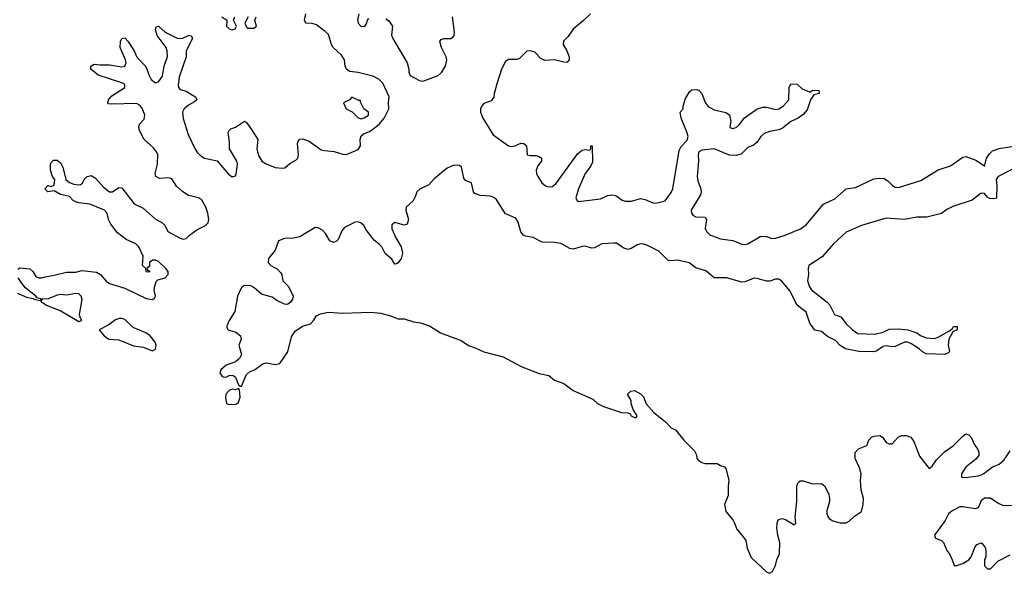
# Model space of a CAD drawing. Header units: inches. Extents: x 2710684 to 2828758, y 857022 to 965663.
# Tile 285 of 316: x 2810565 to 2816980, y 866802 to 870412. Entities that reach past the tile are written whole.
import ezdxf

# ---------------------------------------------------------------- set-up
doc = ezdxf.new("R2010")
doc.units = ezdxf.units.IN
doc.header["$MEASUREMENT"] = 0
doc.layers.add('C8816', color=7, linetype='Continuous')
doc.layers.add('C8817', color=7, linetype='Continuous')

msp = doc.modelspace()

# ---------------------------------------------------------------- linework, layer by layer
at = {"layer": 'C8816', "color": 4, "elevation": 4}
for points in [[(2810553.6, 868786.4), (2810565.6, 868794.4), (2810630, 868788), (2810650.3, 868770.3), (2810670, 868738), (2810690, 868728.8), (2810710, 868728.8), (2810730, 868736.5), (2810790, 868745.5), (2810870, 868764.9), (2810930, 868766.9), (2810970, 868776.5), (2811065, 868765), (2811091.4, 868751.4), (2811128, 868708), (2811150, 868692.7), (2811250, 868662), (2811390, 868593.7), (2811430, 868586.7), (2811444.1, 868595.9), (2811449.4, 868610), (2811442, 868650), (2811444.8, 868675.2), (2811455.1, 868704.9), (2811464.1, 868715.9), (2811513.2, 868730), (2811532, 868750), (2811531.8, 868770), (2811517, 868790), (2811470, 868836.2), (2811450, 868843.7), (2811430, 868844), (2811411.3, 868830), (2811410, 868806), (2811394, 868790), (2811398, 868778), (2811410, 868774), (2811410, 868766), (2811390, 868768), (2811386, 868790), (2811366, 868810), (2811368.7, 868870), (2811340.9, 868930), (2811321.2, 868950), (2811258.9, 868978.9), (2811201.4, 869021.4), (2811158.3, 869078.3), (2811143.7, 869110), (2811135.1, 869150), (2811117.2, 869170), (2811022, 869210), (2810950, 869218.7), (2810930, 869225.1), (2810914.2, 869234.2), (2810890, 869259.3), (2810830, 869272.7), (2810790, 869295.3), (2810749.3, 869289.3), (2810729, 869310), (2810749.4, 869330.6), (2810770, 869324.7), (2810790, 869334), (2810793.2, 869370), (2810779.3, 869390), (2810765.2, 869430), (2810765.2, 869470), (2810770, 869482), (2810784.7, 869495.3), (2810810, 869496), (2810830, 869478), (2810846.8, 869450), (2810866, 869370), (2810890, 869351), (2810918.8, 869338.8), (2810950, 869334.8), (2810962, 869338), (2810974.2, 869345.8), (2810985.2, 869370), (2811004, 869390), (2811030, 869396.3), (2811059.9, 869379.9), (2811110, 869320.7), (2811150, 869290.7), (2811170, 869290.8), (2811210, 869318), (2811230, 869316), (2811310, 869211), (2811370, 869184), (2811450, 869111.3), (2811490.7, 869090.7), (2811510, 869071.3), (2811530.8, 869030), (2811610, 868988), (2811630, 868982), (2811650, 868986), (2811672.1, 869007.9), (2811719.1, 869040.9), (2811776, 869070), (2811792.4, 869087.6), (2811796.9, 869110), (2811791.3, 869151.3), (2811778.4, 869190), (2811750, 869239.3), (2811729.7, 869249.7), (2811665.9, 869265.9), (2811628.7, 869288.7), (2811585.9, 869325.9), (2811555.6, 869375.6), (2811530, 869380.5), (2811476.1, 869376.1), (2811452.3, 869390), (2811447.6, 869410), (2811462.2, 869470), (2811465.4, 869530), (2811457.4, 869550), (2811436.4, 869576.4), (2811375.6, 869630), (2811345.6, 869690), (2811341.3, 869710), (2811345.6, 869730), (2811375.8, 869764.2), (2811380.5, 869790), (2811365.1, 869830), (2811350, 869852.3), (2811326, 869866), (2811161.6, 869861.6), (2811144.5, 869864.5), (2811139, 869870), (2811143.7, 869890), (2811164.7, 869915.3), (2811249.5, 869970), (2811249.4, 869990), (2811230.6, 870000)], [(2811598.7, 870000), (2811597.4, 869990), (2811600.4, 869970), (2811610, 869958), (2811650, 869946), (2811710.8, 869910), (2811719.1, 869890), (2811703.7, 869876.3), (2811664.5, 869855.5), (2811635.8, 869830), (2811626.7, 869810), (2811629, 869769), (2811662.6, 869662.6), (2811707.3, 869567.3), (2811724.2, 869544.2), (2811745, 869525), (2811770, 869510.3), (2811852.1, 869492.1), (2811925.4, 869405.4), (2811950, 869387.3), (2811970, 869394.8), (2811975.6, 869404.4), (2811984.2, 869470), (2811980.5, 869490), (2811931.6, 869570), (2811933, 869613), (2811923.3, 869676.7), (2811929.5, 869690.5), (2811940.1, 869699.9), (2811970, 869710.8), (2812030, 869751.3), (2812042, 869742), (2812076, 869696), (2812116.3, 869630), (2812110.4, 869570), (2812114, 869550), (2812122.5, 869522.5), (2812142, 869490), (2812170, 869473), (2812228.9, 869448.9), (2812276.3, 869443.7), (2812292.9, 869447.1), (2812325.6, 869474.4), (2812363.7, 869496.3), (2812376.9, 869510), (2812381.3, 869530), (2812375.3, 869604.7), (2812379.5, 869620.5), (2812390, 869633.4), (2812410, 869635.8), (2812450, 869621.1), (2812530, 869564.4), (2812550, 869558.7), (2812613.8, 869553.8), (2812670, 869534.9), (2812690, 869533.4), (2812710, 869538.9), (2812770, 869565.3), (2812784.4, 869590), (2812783.9, 869630), (2812790, 869655.5), (2812809.3, 869670), (2812839.3, 869680.7), (2812863.3, 869696.7), (2812910, 869733.7), (2812940.5, 869770), (2812969.7, 869830), (2812967.2, 869872.8), (2812972.7, 869910), (2812930, 869998), (2812928.2, 870000)], [(2813676.7, 870000), (2813655.8, 869930), (2813654, 869906), (2813636.2, 869883.8), (2813590, 869864.7), (2813576.5, 869850), (2813567.8, 869830), (2813568.2, 869808.2), (2813581.5, 869770), (2813650, 869661.3), (2813750, 869590.6), (2813770, 869584.4), (2813791.3, 869588.7), (2813830, 869606.8), (2813850, 869606), (2813866, 869590), (2813871.6, 869531.6), (2813890, 869526), (2813930, 869526), (2813950, 869521), (2813964.7, 869510), (2813964.7, 869490), (2813941.6, 869458.4), (2813930.7, 869430), (2813933, 869410), (2813940.4, 869390), (2813967.7, 869347.7), (2813990, 869328.9), (2814010, 869322.8), (2814034.5, 869325.5), (2814057.6, 869342.4), (2814200.7, 869539.3), (2814230, 869561), (2814250, 869566), (2814278, 869562), (2814286, 869570), (2814286, 869590), (2814294, 869590), (2814297.6, 869482.4), (2814284.9, 869455.1), (2814248.5, 869410), (2814206.3, 869310), (2814188.7, 869250), (2814195.1, 869235.1), (2814206.3, 869226.3), (2814350, 869244.2), (2814394.2, 869265.8), (2814429.3, 869270.7), (2814450, 869264.9), (2814490, 869236.4), (2814510, 869228.9), (2814551, 869229), (2814610, 869247.3), (2814640.7, 869240.7), (2814690, 869218.8), (2814710, 869214.8), (2814770, 869231.3), (2814810, 869284.7), (2814821.2, 869310), (2814860.7, 869559.3), (2814874.5, 869585.5), (2814913.1, 869626.9), (2814919.3, 869650), (2814913.8, 869673.8), (2814874, 869770), (2814868.7, 869810), (2814888.7, 869831.3), (2814888.7, 869848.7), (2814902, 869898), (2814930, 869942), (2814944.7, 869955.3), (2814976.9, 869956.9), (2814990, 869952), (2815010, 869932), (2815030, 869872), (2815050, 869846.8), (2815090, 869824), (2815166.4, 869806.4), (2815190, 869791.3), (2815198.8, 869750), (2815192, 869710), (2815210, 869702.8), (2815234, 869710), (2815253.4, 869726.6), (2815287.2, 869772.8), (2815370, 869830.8), (2815410, 869842.8), (2815430, 869842.8), (2815490, 869827.3), (2815510, 869831), (2815542, 869850), (2815575.3, 869890), (2815578, 869970), (2815590, 869994), (2815630, 869992), (2815662, 869962), (2815710, 869942), (2815718, 869942), (2815730, 869952), (2815771.6, 869951.6), (2815774, 869930), (2815738, 869922), (2815718, 869890), (2815695.9, 869824.1), (2815670, 869793.2), (2815638, 869770), (2815590, 869749.3), (2815534.9, 869705.1), (2815510, 869694), (2815450, 869682.9), (2815414.8, 869670), (2815393.4, 869650), (2815368.3, 869611.7), (2815345.5, 869594.5), (2815310, 869579), (2815264.9, 869535.1), (2815233.2, 869526.8), (2815190, 869529.4), (2815090, 869569.5), (2815010, 869561.3), (2814990.3, 869549.7), (2814984.6, 869530), (2814987.4, 869490), (2814978, 869390), (2814982.3, 869362.3), (2815003.8, 869310), (2815005.5, 869290), (2815000.5, 869270), (2814939.5, 869170), (2814941.1, 869150), (2814950, 869137.1), (2814970, 869125.7), (2815030, 869124.7), (2815038.8, 869110), (2815030.4, 869050), (2815038.7, 869030), (2815060.5, 869010), (2815130, 868983.2), (2815212.3, 868972.3), (2815270, 868949.2), (2815290, 868946.2), (2815310, 868950.2), (2815390, 868997.8), (2815410, 869000.9), (2815430, 868998.9), (2815466.1, 868986.1), (2815490, 868987.9), (2815552.5, 869007.5), (2815651.6, 869048.4), (2815690, 869073.7), (2815801.6, 869210), (2815875.1, 869244.9), (2815950, 869308.7), (2816010, 869318), (2816130, 869374), (2816170, 869379.5), (2816196.5, 869376.5), (2816222, 869362), (2816250.6, 869330), (2816270, 869320.3), (2816290, 869318.3), (2816436.1, 869363.9), (2816550, 869432.2), (2816630, 869458.4), (2816710, 869516), (2816730, 869521), (2816795.3, 869495.3), (2816844.7, 869464.7), (2816850, 869454), (2816864, 869510), (2816882.5, 869537.5), (2816902.9, 869557.1), (2816947.5, 869572.5), (2817070, 869591)], [(2817030, 869436), (2816941, 869390), (2816926, 869370), (2816930.9, 869329.1), (2816930, 869248.7), (2816910, 869244), (2816886.3, 869246.3), (2816870, 869254), (2816850, 869278), (2816830, 869282), (2816770, 869234.5), (2816645.3, 869194.7), (2816605.5, 869174.5), (2816570, 869149), (2816474.4, 869125.6), (2816410, 869125.1), (2816330, 869109.6), (2816210, 869118.3), (2816050, 869071.1), (2815950, 869026.3), (2815866.7, 868950), (2815794.3, 868865.7), (2815707.3, 868810), (2815702, 868790), (2815704, 868750), (2815697.3, 868710), (2815710.6, 868670), (2815723, 868650), (2815826.8, 868570), (2815842.8, 868550), (2815874, 868490), (2815914.8, 868474.8), (2815950.8, 868430), (2815990.6, 868390), (2816026.4, 868366.4), (2816137.5, 868362.5), (2816190, 868374.8), (2816230, 868394), (2816290, 868397.3), (2816350.9, 868390.9), (2816410, 868371.3), (2816433.7, 868353.7), (2816470, 868337.3), (2816525.6, 868334.4), (2816550, 868341), (2816619, 868381), (2816642, 868398), (2816650, 868411), (2816672, 868412), (2816672, 868390), (2816643.6, 868376.4), (2816618.8, 868330), (2816614.8, 868290), (2816622, 868250), (2816618, 868242), (2816590, 868228), (2816470, 868234), (2816446.3, 868246.3), (2816425.6, 868265.6), (2816370, 868301.2), (2816350, 868309.3), (2816330, 868309.3), (2816270, 868282), (2816250, 868279), (2816210, 868286), (2816190, 868280.9), (2816150, 868252.3), (2816130, 868247.3), (2816032.3, 868247.7), (2815945.9, 868265.9), (2815910, 868287.3), (2815880.5, 868320.5), (2815827.2, 868347.2), (2815790, 868379), (2815746.6, 868386.6), (2815713.6, 868433.6), (2815690, 868505.2), (2815629.7, 868549.7), (2815583.3, 868643.3), (2815530, 868706.6), (2815510, 868720.7), (2815490, 868720.7), (2815453, 868707), (2815430, 868706.3), (2815370, 868724.4), (2815350, 868726), (2815290, 868702.6), (2815270, 868699.7), (2815170, 868728.8), (2815090, 868728.3), (2815035.2, 868775.2), (2814970, 868794), (2814926.5, 868826.5), (2814850, 868843.1), (2814810, 868839.1), (2814790, 868842.6), (2814730, 868902.2), (2814650, 868943), (2814628.6, 868948.6), (2814610, 868951), (2814590, 868944.7), (2814550, 868919.7), (2814530, 868914.3), (2814502.2, 868922.2), (2814454, 868954), (2814436, 868956), (2814358, 868950), (2814310, 868925.1), (2814290, 868922.6), (2814250, 868934.5), (2814230, 868933.3), (2814170, 868916.9), (2814150, 868919.7), (2814090, 868953.5), (2814050, 868960.4), (2813970, 868960.5), (2813910, 868991.2), (2813861.4, 869001.4), (2813848.2, 869008.2), (2813829.8, 869029.8), (2813811.7, 869091.7), (2813797, 869117), (2813730, 869147), (2813670, 869243), (2813650, 869256), (2813630, 869261.5), (2813564.9, 869264.9), (2813530, 869278.4), (2813522.6, 869290), (2813507.6, 869347.6), (2813470, 869363.6), (2813458, 869378), (2813442.9, 869450), (2813430, 869460.5), (2813410, 869463.5), (2813390, 869460.4), (2813350, 869443.1), (2813265.4, 869374.6), (2813230, 869335.8), (2813173, 869307), (2813153, 869290), (2813142.5, 869257.5), (2813127.9, 869232.1), (2813082.8, 869190), (2813080.7, 869170), (2813098.8, 869110), (2813090, 869078), (2813070, 869073.2), (2813010, 869089.4), (2812990, 869074), (2812990.6, 869049.4), (2813015.3, 868990), (2813050.4, 868930), (2813059.3, 868890), (2813050, 868855.3), (2813030, 868826), (2813019.6, 868820.4), (2813010, 868818), (2813004, 868824), (2812988.7, 868850), (2812947, 868887), (2812925.1, 868930), (2812910, 868947), (2812873.5, 868973.5), (2812821.6, 869041.6), (2812807.6, 869070), (2812790, 869086), (2812770, 869094), (2812750, 869091.3), (2812681.8, 869058.2), (2812664.2, 869035.8), (2812640.5, 868979.5), (2812630, 868967.8), (2812610, 868959.7), (2812585.1, 868970), (2812558.2, 869018.2), (2812538.9, 869038.9), (2812510, 869054.3), (2812490, 869056.9), (2812390, 868996.8), (2812350, 868988.5), (2812290, 868985.6), (2812250.4, 868969.6), (2812230.3, 868910), (2812186, 868854), (2812184.9, 868830), (2812200.5, 868810), (2812244.4, 868784.4), (2812264.6, 868764.6), (2812273, 868750), (2812279.1, 868710), (2812313.5, 868673.5), (2812339.1, 868630), (2812346, 868610), (2812342.4, 868590), (2812330, 868569.3), (2812310, 868555.1), (2812290, 868558), (2812241.3, 868581.3), (2812210, 868602), (2812141.4, 868621.4), (2812090, 868665.6), (2812070, 868676.3), (2812030, 868678), (2812010, 868666.6), (2811983.1, 868610), (2811966, 868510), (2811930.4, 868450), (2811913, 868410), (2811924, 868390), (2811973.9, 868373.9), (2812003, 868350), (2812008.4, 868330), (2811993.4, 868290), (2812010.8, 868230), (2811997.3, 868202.7), (2811986.7, 868193.3), (2811970, 868181.2), (2811910, 868159.3), (2811876, 868130), (2811868.2, 868110), (2811881, 868090), (2811890, 868084), (2811910, 868081), (2811930, 868091), (2811954.4, 868094.4), (2811970, 868082), (2811990, 868032), (2812002, 868022), (2812010, 868022), (2812042.3, 868097.7), (2812063.2, 868116.8), (2812095.6, 868130), (2812150, 868169.1), (2812170, 868174.4), (2812230, 868164.6), (2812260.7, 868170), (2812312.6, 868247.4), (2812335.6, 868344.4), (2812359.3, 868380.7), (2812407.2, 868412.8), (2812458.7, 868430), (2812479.7, 868450), (2812499.8, 868480.2), (2812525.3, 868494.7), (2812575.3, 868504.7), (2812670, 868498.7), (2812850, 868505.7), (2812917.8, 868497.8), (2812981.1, 868481.1), (2813030, 868462.5), (2813070, 868461.8), (2813130, 868442), (2813176.1, 868436.1), (2813235.6, 868415.6), (2813306.7, 868370), (2813441.1, 868321.1), (2813490, 868287.2), (2813533.3, 868273.3), (2813590, 868247.2), (2813714.1, 868214.1), (2813832.7, 868150), (2813950, 868105.5), (2814012.2, 868092.2), (2814050, 868060.7), (2814110, 868038.9), (2814170, 867994.9), (2814298.6, 867938.6), (2814330, 867909.3), (2814368, 867890), (2814486, 867850), (2814528.7, 867848.7), (2814542, 867842), (2814550, 867828.7), (2814570, 867818.8), (2814582, 867818), (2814588.7, 867830), (2814562, 867870), (2814548.9, 867908.9), (2814548, 867930), (2814526, 867970), (2814546, 867990), (2814570, 867994), (2814610, 867972), (2814630, 867952), (2814647.5, 867907.5), (2814696, 867850), (2814772, 867790), (2814810, 867751.3), (2814837.1, 867737.1), (2814891.3, 867670), (2814961, 867601), (2814974, 867574), (2814976, 867550), (2814990, 867536), (2815010, 867524), (2815030, 867518.8), (2815110, 867518), (2815130, 867504.7), (2815156, 867496), (2815165.4, 867485.4), (2815186, 867410), (2815180.7, 867370), (2815180.7, 867310), (2815157.3, 867250), (2815165.8, 867205.8), (2815210.8, 867150), (2815222.8, 867130), (2815236.3, 867090), (2815279.6, 867039.6), (2815295.1, 867015.1), (2815305.1, 866965.1), (2815330, 866906), (2815430, 866811.3), (2815450, 866802), (2815470, 866814), (2815490, 866854), (2815498, 866890), (2815515.3, 866930), (2815517, 867003), (2815503.7, 867050), (2815498, 867098), (2815499.5, 867130), (2815506, 867150), (2815530, 867160.5), (2815554, 867154), (2815610, 867118), (2815622, 867130), (2815618.4, 867170), (2815629.3, 867270), (2815629.2, 867370), (2815635.3, 867390), (2815650, 867404.7), (2815670, 867404.7), (2815730, 867386), (2815790, 867386.8), (2815810.5, 867370.5), (2815836.7, 867316.7), (2815842, 867290), (2815840.7, 867270), (2815824, 867210), (2815824, 867190), (2815830, 867172), (2815839.8, 867159.8), (2815863.5, 867143.5), (2815910, 867132), (2815950, 867132), (2815970, 867142), (2816004.7, 867175.3), (2816050, 867204.7), (2816061.2, 867250), (2816062.7, 867290), (2816047.2, 867347.2), (2816043.6, 867410), (2816047.6, 867450), (2816036.9, 867490), (2816009.3, 867550), (2816009, 867590), (2816030, 867614.8), (2816084.7, 867635.3), (2816097.2, 867670), (2816114, 867690), (2816130, 867697.1), (2816170, 867700.5), (2816186.8, 867690), (2816210, 867656), (2816230, 867646), (2816250, 867646.8), (2816289.4, 867690), (2816310, 867701.3), (2816341.3, 867701.3), (2816370.3, 867690.3), (2816390, 867662), (2816426.9, 867566.9), (2816490, 867486), (2816510, 867501), (2816537.6, 867542.4), (2816590, 867594.8), (2816650, 867636.3), (2816710, 867697.3), (2816730, 867710.7), (2816750, 867706), (2816765.8, 867685.8), (2816784.7, 867644.7), (2816807.3, 867610), (2816814.8, 867590), (2816814.8, 867570), (2816794.6, 867545.4), (2816730, 867493.2), (2816701, 867450), (2816702, 867430), (2816727.5, 867427.5), (2816810, 867438), (2816830, 867444.9), (2816847.2, 867452.8), (2816903.9, 867496.1), (2816947.2, 867512.8), (2816978.9, 867541.1), (2817018.6, 867601.4)], [(2810548.5, 868630), (2810570, 868619.6), (2810610, 868603.8), (2810654.8, 868594.8), (2810658, 868590), (2810698, 868582), (2810708, 868590), (2810678, 868598), (2810669.2, 868610), (2810603.8, 868663.8), (2810577.2, 868697.2), (2810556, 868730)], [(2817050, 867241.2), (2816970, 867245.2), (2816938.9, 867258.9), (2816890, 867292), (2816850, 867292.3), (2816830, 867275.3), (2816810, 867228.7), (2816790, 867222), (2816710, 867236), (2816690, 867235.1), (2816641, 867210), (2816616, 867190), (2816593.7, 867146.3), (2816524.7, 867050), (2816531.3, 867031.3), (2816570, 867016), (2816583.5, 867003.5), (2816606, 866950), (2816624.5, 866924.5), (2816641, 866890), (2816652.7, 866852.7), (2816670, 866852), (2816710, 866866), (2816748.7, 866890), (2816764, 866910), (2816789, 866970), (2816802, 866990), (2816830, 867001), (2816836.8, 866996.8), (2816856, 866970), (2816858.8, 866950), (2816858.8, 866910), (2816851, 866890), (2816851.3, 866850), (2816871.1, 866831.1), (2816890, 866831), (2816938, 866882), (2817017.6, 866922.4)]]:
    msp.add_lwpolyline(points, dxfattribs=at)
at = {"layer": 'C8816', "color": 4}
for points, elevation in [([(2812730, 869906), (2812714, 869890), (2812674, 869870), (2812691.6, 869831.6), (2812731.1, 869811.1), (2812770, 869772), (2812790, 869766), (2812810, 869772), (2812838, 869790), (2812838, 869810), (2812808, 869830), (2812786, 869874), (2812786, 869886), (2812774, 869886)], 8), ([(2810930, 868626.6), (2810870, 868615.1), (2810830, 868619.6), (2810810, 868616.9), (2810750, 868593), (2810711, 868589), (2810702, 868578), (2810704.9, 868570), (2810722.8, 868562.8), (2810738, 868550), (2810834.1, 868514.1), (2810950, 868443.1), (2810969, 868450), (2810958, 868470), (2810955.1, 868490), (2810971.6, 868588.4), (2810966, 868610), (2810950, 868623.7)], 4), ([(2811230, 868464.7), (2811215.8, 868464.2), (2811190, 868455.6), (2811140.7, 868419.3), (2811082, 868390), (2811116, 868350), (2811144.7, 868330), (2811210, 868324.7), (2811306.4, 868286.4), (2811370, 868276.3), (2811430, 868253), (2811450, 868264), (2811454, 868290), (2811447.6, 868310), (2811414.7, 868350), (2811386, 868370), (2811304.6, 868404.6), (2811250, 868458)], 4), ([(2811990, 868008), (2811970, 867998), (2811950, 868002), (2811930, 867995.3), (2811907.7, 867970), (2811905.5, 867945.5), (2811912, 867910), (2811930, 867902.8), (2811970, 867906), (2811988.4, 867911.6), (2812001.2, 867950), (2811998, 867998)], 4)]:
    msp.add_lwpolyline(points, close=True, dxfattribs=dict(at, elevation=elevation))
at = {"layer": 'C8817', "color": 4}
for points, elevation in [([(2811882, 870430), (2811914, 870410), (2811912, 870370), (2811930, 870352), (2811950, 870346), (2811968.4, 870351.6), (2811978, 870370), (2811958, 870410), (2811966, 870430)], 8), ([(2812054, 870430), (2812032, 870390), (2812042.8, 870362.8), (2812050, 870358), (2812090, 870358), (2812108, 870370), (2812098, 870410), (2812106, 870430)], 8), ([(2812928.2, 870000), (2812905.5, 870025.5), (2812864.9, 870044.9), (2812770, 870067.1), (2812714, 870074), (2812694, 870090), (2812686.3, 870110), (2812680.5, 870150), (2812661.2, 870181.2), (2812608, 870230), (2812596.9, 870250), (2812576, 870316), (2812556.2, 870336.2), (2812498.2, 870378.2), (2812470, 870387.1), (2812429.4, 870390), (2812420.7, 870410), (2812429.7, 870450)], 4), ([(2812775.5, 870450), (2812764.9, 870410), (2812770.7, 870390), (2812790, 870367.7), (2812813.2, 870370), (2812826, 870390), (2812831.8, 870410), (2812839.6, 870420.4)], 4), ([(2812950, 870418.3), (2812968, 870408), (2812993, 870370), (2812987.9, 870312.1), (2812995.5, 870290), (2813088.8, 870130), (2813099.5, 870090), (2813099.3, 870070), (2813109, 870049), (2813170, 870016.5), (2813190, 870011.8), (2813204.6, 870015.4), (2813290.8, 870049.2), (2813313.1, 870066.9), (2813338.5, 870110), (2813346.9, 870150), (2813343.5, 870170), (2813313.6, 870230), (2813302.9, 870270), (2813310, 870282.8), (2813328, 870290), (2813374, 870290), (2813390, 870300.7), (2813395.1, 870310), (2813398, 870330), (2813384.7, 870430)], 4), ([(2814284, 870450), (2814236.1, 870403.9), (2814170, 870351.5), (2814138, 870302), (2814107.2, 870272.8), (2814106.7, 870250), (2814130.3, 870210.3), (2814146, 870170), (2814144, 870150), (2814130, 870133.2), (2814110, 870134.5), (2814050, 870151.5), (2813986.3, 870146.3), (2813959.3, 870159.3), (2813920.4, 870200.4), (2813890, 870209.6), (2813870, 870207.3), (2813821.8, 870158.2), (2813806.7, 870153.3), (2813750, 870152.2), (2813730, 870139.7), (2813703.6, 870090), (2813676.7, 870000)], 4), ([(2811230.6, 870000), (2811223.7, 870003.7), (2811075.3, 870050), (2811029.2, 870090), (2811028.7, 870110), (2811050, 870122.8), (2811090, 870117.1), (2811150, 870118.9), (2811230, 870104), (2811249.7, 870110.3), (2811258.3, 870130), (2811255.1, 870150), (2811219.7, 870230), (2811222, 870270), (2811230, 870290.7), (2811250, 870294.9), (2811270, 870273), (2811311.8, 870210), (2811329, 870169), (2811387.8, 870107.8), (2811408, 870048), (2811421.8, 870021.8), (2811450, 870001.6), (2811470, 870008), (2811495.4, 870044.6), (2811506.2, 870110), (2811527.2, 870172.8), (2811526, 870210), (2811519.1, 870230), (2811459.6, 870310), (2811450, 870346), (2811454.6, 870365.4), (2811470, 870370.8), (2811513, 870330), (2811590, 870291.6), (2811610, 870288.8), (2811627.3, 870292.7), (2811670, 870310.4), (2811684.5, 870304.5), (2811690.4, 870290), (2811650.4, 870210), (2811650.4, 870170), (2811603.4, 870036.6), (2811598.7, 870000)], 4)]:
    msp.add_lwpolyline(points, dxfattribs=dict(at, elevation=elevation))

doc.saveas('drawing.dxf')
